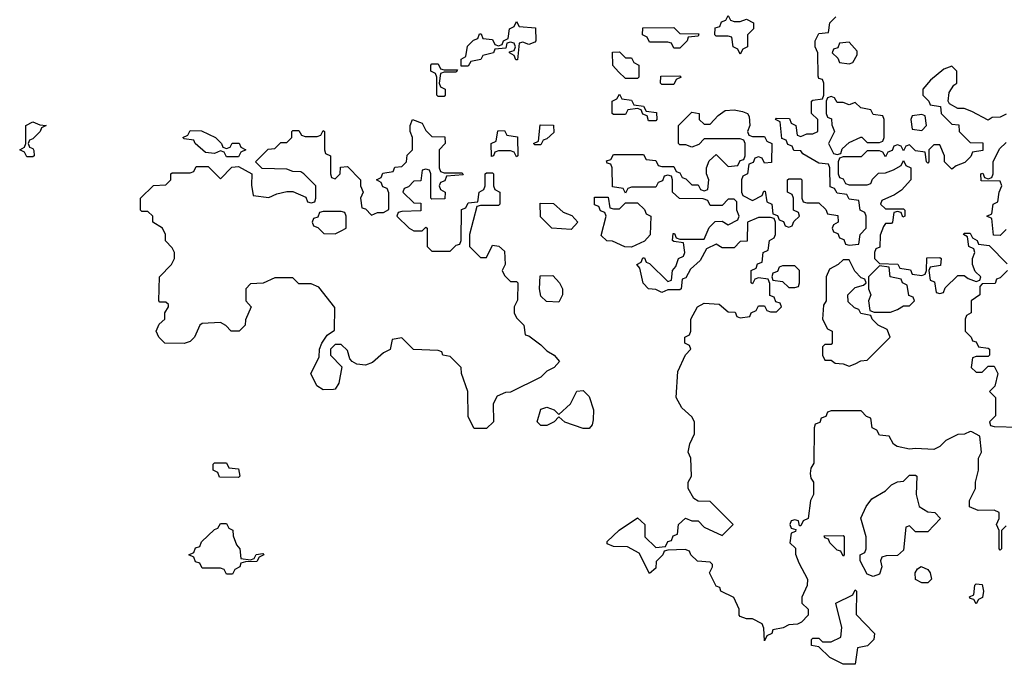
# Model space of a CAD drawing. Header units: inches. Extents: x 2701323 to 2964515, y 494916 to 722124.
# Tile 423 of 656: x 2835866 to 2839123, y 603468 to 605600. Entities that reach past the tile are written whole.
import ezdxf

# ---------------------------------------------------------------- set-up
doc = ezdxf.new("R2010")
doc.units = ezdxf.units.IN
doc.header["$MEASUREMENT"] = 0
doc.layers.add('C8630', color=7, linetype='Continuous')

msp = doc.modelspace()

# ---------------------------------------------------------------- linework, layer by layer
at = {"layer": 'C8630', "color": 2, "elevation": 2}
for points in [[(2839130, 603926), (2839114, 603910), (2839114, 603850), (2839110, 603846), (2839106, 603850), (2839106, 603910), (2839098, 603930), (2839106, 603950), (2839106, 603970), (2839090, 603978), (2839036.4, 603976.4), (2839008.4, 603988.4), (2839008, 604010), (2839028, 604050), (2839028, 604070), (2839038, 604110), (2839038, 604150), (2839048, 604170), (2839042, 604222), (2839016.4, 604236.4), (2839010, 604238), (2838991.3, 604228.7), (2838970, 604228), (2838930, 604208), (2838910, 604188), (2838890, 604178), (2838830, 604182), (2838810, 604179), (2838768.4, 604188.4), (2838756.4, 604196.4), (2838742, 604222), (2838710, 604226), (2838702, 604242), (2838686, 604250), (2838682, 604282), (2838667.3, 604287.3), (2838650, 604306), (2838550, 604306), (2838538, 604302), (2838532.7, 604287.3), (2838518, 604282), (2838512.7, 604267.3), (2838498, 604262), (2838494, 604250), (2838492.7, 604132.7), (2838483.6, 604116.4), (2838481, 604099), (2838483.5, 604083.5), (2838492, 604070), (2838492, 604030), (2838482, 604010), (2838474, 603950), (2838458, 603942), (2838450, 603926), (2838446, 603926), (2838442, 603942), (2838430, 603946), (2838418, 603942), (2838414, 603930), (2838418, 603918), (2838434, 603914), (2838432.7, 603907.3), (2838418, 603902), (2838414, 603870), (2838432, 603852), (2838432.7, 603832.7), (2838443.6, 603803.6), (2838472, 603750), (2838471.6, 603728.4), (2838454, 603690), (2838454, 603670), (2838474, 603650), (2838474, 603630), (2838452.7, 603607.3), (2838439.6, 603600.4), (2838410, 603598), (2838391.6, 603588.4), (2838358, 603582), (2838354, 603570), (2838338, 603562), (2838330, 603546), (2838327.3, 603587.3), (2838322, 603602), (2838290, 603618), (2838270, 603618), (2838250, 603626), (2838246, 603630), (2838246, 603650), (2838228.4, 603688.4), (2838186, 603710), (2838182, 603722), (2838170, 603726), (2838148, 603770), (2838158, 603790), (2838158, 603798), (2838150, 603806), (2838108.7, 603808.7), (2838086, 603830), (2838082, 603842), (2838067.3, 603847.3), (2838010, 603846), (2837998, 603842), (2837994, 603830), (2837972, 603808), (2837970, 603786), (2837950, 603768), (2837915.3, 603835.3), (2837876.4, 603856.4), (2837830, 603858), (2837810, 603866), (2837810, 603874), (2837848.9, 603911.1), (2837910, 603952), (2837934, 603930), (2837934, 603890), (2837970, 603854), (2838002, 603858), (2838010, 603874), (2838022, 603878), (2838027.3, 603892.7), (2838042, 603898), (2838046, 603930), (2838068.4, 603951.6), (2838090, 603942), (2838110, 603942), (2838130, 603922), (2838190, 603894), (2838226, 603930), (2838150, 604006), (2838110, 604008), (2838096.4, 604016.4), (2838078, 604050), (2838078, 604070), (2838088, 604090), (2838086, 604150), (2838078, 604170), (2838083.1, 604196.9), (2838098, 604230), (2838098, 604270), (2838090, 604286), (2838056.4, 604316.4), (2838038, 604350), (2838043.1, 604436.9), (2838068.4, 604491.6), (2838086, 604510), (2838082, 604522), (2838066, 604530), (2838066, 604550), (2838082, 604558), (2838086, 604570), (2838086, 604610), (2838108, 604650), (2838130, 604662), (2838179.6, 604659.6), (2838210, 604634), (2838232.7, 604632.7), (2838238, 604618), (2838250, 604614), (2838282, 604618), (2838286, 604630), (2838302, 604638), (2838310, 604654), (2838330, 604654), (2838338, 604638), (2838350, 604634), (2838370, 604634), (2838386, 604650), (2838382, 604662), (2838367.3, 604667.3), (2838362, 604682), (2838348, 604688), (2838347.3, 604727.3), (2838342, 604742), (2838310, 604746), (2838298, 604742), (2838290, 604726), (2838286, 604730), (2838286, 604770), (2838302, 604778), (2838307.3, 604792.7), (2838322, 604798), (2838326, 604830), (2838342, 604838), (2838346, 604870), (2838362, 604878), (2838366, 604890), (2838366, 604930), (2838362, 604942), (2838350, 604946), (2838310, 604946), (2838274, 604930), (2838272.7, 604867.3), (2838250, 604866), (2838230, 604846), (2838190, 604846), (2838170, 604858), (2838138, 604842), (2838116.9, 604803.1), (2838084.7, 604775.3), (2838070, 604746), (2838058, 604742), (2838054, 604710), (2838050, 604706), (2838010, 604706), (2837990, 604698), (2837970, 604708), (2837946, 604710), (2837928.4, 604728.4), (2837918, 604778), (2837908, 604790), (2837922, 604798), (2837927.3, 604812.7), (2837932.7, 604812.7), (2837938, 604798), (2837950, 604794), (2838010, 604734), (2838022, 604738), (2838026, 604770), (2838036.4, 604783.6), (2838046, 604810), (2838062, 604818), (2838066, 604830), (2838062, 604862), (2838030, 604866), (2838026, 604870), (2838027.3, 604892.7), (2838032.7, 604892.7), (2838038, 604878), (2838050, 604874), (2838130, 604874), (2838147.3, 604912.7), (2838167.3, 604932.7), (2838190, 604934), (2838210, 604922), (2838242, 604938), (2838246, 604950), (2838238, 604970), (2838238, 604998), (2838230, 605006), (2838210, 605006), (2838190, 604986), (2838150, 604986), (2838142, 605002), (2838127.3, 605007.3), (2838048.4, 605008.4), (2838026, 605030), (2838026, 605070), (2838022, 605082), (2838010, 605086), (2837998, 605082), (2837992.7, 605067.3), (2837978, 605062), (2837970, 605046), (2837890, 605046), (2837878, 605042), (2837870, 605026), (2837862, 605042), (2837827.3, 605047.3), (2837826, 605110), (2837822, 605122), (2837810, 605126), (2837807.3, 605132.7), (2837822, 605138), (2837830, 605154), (2837930, 605154), (2837938, 605138), (2837970, 605134), (2837978, 605118), (2837990, 605114), (2838030, 605114), (2838038, 605098), (2838050, 605094), (2838058, 605078), (2838070, 605074), (2838090, 605054), (2838110, 605054), (2838118, 605038), (2838130, 605034), (2838142, 605038), (2838146, 605070), (2838138, 605090), (2838138, 605110), (2838147.3, 605132.7), (2838170, 605154), (2838210, 605114), (2838242, 605118), (2838250, 605134), (2838262, 605138), (2838266, 605150), (2838266, 605190), (2838262, 605202), (2838250, 605206), (2838130, 605206), (2838112.7, 605187.3), (2838090, 605178), (2838070, 605186), (2838050, 605186), (2838046, 605190), (2838046, 605250), (2838090, 605294), (2838114, 605290), (2838114, 605270), (2838130, 605254), (2838150, 605254), (2838176.4, 605283.6), (2838200.4, 605299.6), (2838230, 605302), (2838256.9, 605296.9), (2838274, 605290), (2838279.6, 605279.6), (2838282, 605250), (2838274, 605230), (2838278, 605218), (2838290, 605214), (2838330, 605214), (2838338, 605198), (2838354, 605190), (2838352.7, 605127.3), (2838330, 605126), (2838322, 605142), (2838310, 605146), (2838298, 605142), (2838292.7, 605127.3), (2838278, 605122), (2838274, 605090), (2838258, 605082), (2838254, 605070), (2838254, 605030), (2838258, 605018), (2838290, 605002), (2838322, 605018), (2838327.3, 605032.7), (2838332.7, 605032.7), (2838338, 604998), (2838354, 604990), (2838358, 604958), (2838372.7, 604952.7), (2838378, 604938), (2838392.7, 604932.7), (2838398, 604918), (2838410, 604914), (2838422, 604918), (2838427.3, 604932.7), (2838446, 604950), (2838442, 604962), (2838426, 604970), (2838426, 605010), (2838422, 605022), (2838406, 605030), (2838406, 605070), (2838410, 605074), (2838450, 605074), (2838454, 605070), (2838454, 605010), (2838458, 604998), (2838470, 604994), (2838510, 604994), (2838532.7, 604972.7), (2838538, 604958), (2838572.7, 604952.7), (2838574, 604930), (2838558, 604922), (2838554, 604910), (2838558, 604898), (2838572.7, 604892.7), (2838578, 604878), (2838592.7, 604872.7), (2838598, 604858), (2838610, 604854), (2838642, 604858), (2838646, 604890), (2838666, 604910), (2838666, 604950), (2838662, 604962), (2838646, 604970), (2838642, 605002), (2838610, 605006), (2838602, 605022), (2838570, 605026), (2838562, 605042), (2838547.3, 605047.3), (2838546, 605110), (2838542, 605122), (2838510, 605126), (2838456.4, 605156.4), (2838450, 605166), (2838427.3, 605167.3), (2838422, 605182), (2838407.3, 605187.3), (2838402, 605202), (2838387.3, 605207.3), (2838382, 605262), (2838366, 605270), (2838370, 605274), (2838412.7, 605272.7), (2838418, 605258), (2838434, 605250), (2838438, 605218), (2838450, 605214), (2838470, 605222), (2838490, 605222), (2838506, 605230), (2838506, 605270), (2838486, 605290), (2838486, 605330), (2838490, 605334), (2838522, 605338), (2838526, 605350), (2838526, 605390), (2838522, 605402), (2838510, 605406), (2838507.3, 605412.7), (2838506, 605490), (2838498, 605510), (2838498, 605530), (2838510, 605554), (2838542, 605558), (2838546, 605590), (2838566, 605610)], [(2839130, 605288), (2839110, 605278), (2839083.6, 605276.4), (2839070, 605268), (2839016.4, 605296.4), (2838990, 605306), (2838970, 605306), (2838942, 605322), (2838938, 605330), (2838940.4, 605359.6), (2838956.4, 605383.6), (2838966, 605390), (2838966, 605430), (2838950, 605446), (2838923.6, 605436.4), (2838879.6, 605400.4), (2838854, 605370), (2838854, 605350), (2838874, 605330), (2838878, 605318), (2838912.7, 605312.7), (2838914, 605290), (2838950, 605254), (2838972.7, 605252.7), (2838974, 605230), (2839010, 605194), (2839052.7, 605192.7), (2839052.7, 605167.3), (2839018, 605162), (2839012.7, 605147.3), (2838992.7, 605127.3), (2838963.6, 605116.4), (2838950, 605106), (2838926, 605130), (2838926, 605150), (2838910, 605186), (2838890, 605186), (2838874, 605170), (2838874, 605130), (2838870, 605126), (2838866, 605130), (2838862, 605162), (2838830, 605166), (2838810, 605186), (2838798, 605182), (2838790, 605166), (2838782, 605182), (2838770, 605186), (2838758, 605182), (2838752.7, 605167.3), (2838738, 605162), (2838730, 605146), (2838722, 605162), (2838710, 605166), (2838670, 605166), (2838650, 605146), (2838590, 605146), (2838578, 605142), (2838574, 605130), (2838574, 605090), (2838578, 605078), (2838590, 605074), (2838598, 605058), (2838610, 605054), (2838670, 605054), (2838682, 605058), (2838687.3, 605072.7), (2838707.3, 605092.7), (2838730, 605094), (2838756.4, 605103.6), (2838782, 605118), (2838790, 605134), (2838798, 605118), (2838814, 605110), (2838814, 605070), (2838783.6, 605036.4), (2838759.6, 605020.4), (2838718, 605002), (2838714, 604990), (2838730, 604974), (2838790, 604974), (2838794, 604970), (2838794, 604950), (2838787.3, 604947.3), (2838782, 604962), (2838770, 604966), (2838758, 604962), (2838754, 604930), (2838750, 604926), (2838730, 604926), (2838723.6, 604916.4), (2838712.7, 604887.3), (2838712, 604848), (2838698, 604842), (2838694, 604830), (2838694, 604810), (2838710, 604794), (2838771.6, 604791.6), (2838778, 604778), (2838812.7, 604772.7), (2838818, 604758), (2838850, 604754), (2838862, 604758), (2838866, 604770), (2838867.3, 604812.7), (2838910, 604814), (2838914, 604810), (2838912.7, 604787.3), (2838878, 604782), (2838874, 604770), (2838878, 604738), (2838892.7, 604732.7), (2838898, 604698), (2838910, 604694), (2838922, 604698), (2838927.3, 604712.7), (2838970, 604754), (2838990, 604754), (2839003.6, 604743.6), (2839030, 604734), (2839042, 604738), (2839046, 604750), (2839027.3, 604767.3), (2839018, 604790), (2839018, 604810), (2839026, 604830), (2839022, 604842), (2839006, 604850), (2839002, 604882), (2838988, 604890), (2838990, 604894), (2839010, 604894), (2839018, 604878), (2839034, 604870), (2839038, 604858), (2839072.7, 604852.7), (2839132.7, 604792.7)], [(2839130, 604906), (2839110, 604886), (2839087.3, 604887.3), (2839082, 604942), (2839066, 604950), (2839082, 604958), (2839086, 604990), (2839102, 604998), (2839106, 605030), (2839115.3, 605050), (2839110, 605066), (2839047.3, 605067.3), (2839046, 605090), (2839052.7, 605092.7), (2839058, 605078), (2839070, 605074), (2839082, 605078), (2839086, 605090), (2839086, 605130), (2839107.3, 605172.7), (2839130, 605194)], [(2839134, 604770), (2839110, 604746), (2839098, 604742), (2839092.7, 604727.3), (2839050, 604726), (2839042, 604718), (2839042, 604690), (2839014, 604670), (2839014, 604630), (2838998, 604622), (2838994, 604610), (2838994, 604570), (2839014, 604550), (2839018, 604538), (2839030, 604534), (2839038, 604518), (2839070, 604514), (2839074, 604510), (2839074, 604490), (2839070, 604486), (2839030, 604486), (2839018, 604482), (2839014, 604450), (2839030, 604434), (2839050, 604434), (2839070, 604454), (2839090, 604454), (2839102, 604430), (2839091.6, 604388.4), (2839074, 604370), (2839094, 604350), (2839094, 604290), (2839074, 604270), (2839078, 604258), (2839090, 604254), (2839170, 604252)]]:
    msp.add_lwpolyline(points, dxfattribs=at)
for points in [[(2838230, 605594), (2838250, 605594), (2838270, 605602), (2838294, 605590), (2838294, 605570), (2838274, 605550), (2838274, 605510), (2838258, 605502), (2838250, 605486), (2838242, 605502), (2838226, 605510), (2838222, 605542), (2838210, 605546), (2838170, 605546), (2838166, 605550), (2838167.3, 605572.7), (2838182, 605578), (2838187.3, 605592.7), (2838202, 605598), (2838210, 605614), (2838218, 605598)], [(2837550, 605518), (2837530, 605526), (2837518, 605522), (2837512.7, 605467.3), (2837507.3, 605467.3), (2837502, 605482), (2837486, 605490), (2837486, 605494), (2837502, 605498), (2837506, 605510), (2837502, 605522), (2837490, 605526), (2837478, 605522), (2837474, 605506), (2837438, 605502), (2837434, 605490), (2837398, 605482), (2837391.3, 605468.7), (2837358, 605462), (2837350, 605446), (2837326, 605446), (2837326, 605470), (2837342, 605478), (2837347.3, 605512.7), (2837367.3, 605532.7), (2837382, 605538), (2837387.3, 605552.7), (2837392.7, 605552.7), (2837398, 605538), (2837430, 605534), (2837438, 605518), (2837450, 605514), (2837462, 605518), (2837466, 605530), (2837482, 605538), (2837486, 605570), (2837502, 605578), (2837510, 605594), (2837518, 605578), (2837572.7, 605572.7), (2837574, 605530), (2837570, 605526)], [(2838030, 605506), (2838022, 605522), (2838010, 605526), (2837950, 605526), (2837942, 605542), (2837926, 605550), (2837927.3, 605572.7), (2838030, 605574), (2838050, 605554), (2838112.7, 605552.7), (2838110, 605546), (2838078, 605542), (2838074, 605530), (2838050, 605506)], [(2838610, 605526), (2838578, 605522), (2838572.7, 605507.3), (2838558, 605502), (2838554, 605490), (2838572.7, 605472.7), (2838578, 605458), (2838610, 605454), (2838622, 605458), (2838636.4, 605483.6), (2838636.4, 605496.4)], [(2837870, 605474), (2837890, 605474), (2837898, 605458), (2837914, 605450), (2837914, 605410), (2837910, 605406), (2837870, 605406), (2837847.3, 605427.3), (2837828.4, 605448.4), (2837827.3, 605492.7), (2837850, 605494)], [(2837270, 605434), (2837314, 605434), (2837310, 605426), (2837270, 605426), (2837258, 605422), (2837254, 605390), (2837258, 605378), (2837274, 605370), (2837274, 605350), (2837270, 605346), (2837250, 605346), (2837246, 605350), (2837246, 605410), (2837242, 605422), (2837226, 605430), (2837226, 605450), (2837230, 605454), (2837250, 605454), (2837258, 605438)], [(2837990, 605386), (2837986, 605390), (2837987.3, 605412.7), (2838050, 605414), (2838054, 605410), (2838038, 605402), (2838030, 605386)], [(2837946, 605266), (2837942, 605282), (2837927.3, 605287.3), (2837922, 605302), (2837910, 605306), (2837878, 605302), (2837870, 605286), (2837830, 605286), (2837826, 605290), (2837826, 605330), (2837842, 605338), (2837850, 605354), (2837858, 605338), (2837890, 605334), (2837898, 605318), (2837930, 605314), (2837938, 605298), (2837972.7, 605292.7), (2837974, 605270), (2837970, 605266)], [(2838550, 605346), (2838538, 605342), (2838534, 605330), (2838534, 605290), (2838538, 605278), (2838551.6, 605271.6), (2838552.7, 605252.7), (2838562, 605230), (2838542, 605190), (2838558, 605158), (2838570, 605154), (2838582, 605158), (2838587.3, 605172.7), (2838610, 605194), (2838648.4, 605211.6), (2838651.6, 605211.6), (2838670, 605194), (2838710, 605194), (2838722, 605198), (2838726, 605210), (2838726, 605270), (2838722, 605282), (2838690, 605286), (2838682, 605302), (2838648.4, 605308.4), (2838630, 605326), (2838610, 605318), (2838590, 605326), (2838570, 605326), (2838562, 605342)], [(2838850, 605286), (2838818, 605282), (2838814, 605270), (2838818, 605238), (2838850, 605234), (2838866, 605250), (2838862, 605282)], [(2835890, 605146), (2835882, 605162), (2835866, 605170), (2835882, 605178), (2835886, 605190), (2835886, 605250), (2835910, 605262), (2835932.7, 605252.7), (2835954, 605250), (2835938, 605242), (2835934, 605230), (2835910, 605206), (2835898, 605202), (2835894, 605190), (2835898, 605178), (2835910, 605174), (2835912.7, 605167.3), (2835914, 605150), (2835910, 605146)], [(2837270, 605094), (2837330, 605094), (2837332.7, 605087.3), (2837278, 605082), (2837272.7, 605067.3), (2837258, 605062), (2837254, 605050), (2837258, 605038), (2837274, 605030), (2837272.7, 605007.3), (2837230, 605006), (2837226, 605010), (2837226, 605090), (2837222, 605102), (2837210, 605106), (2837198, 605102), (2837192.7, 605067.3), (2837170, 605066), (2837152.7, 605047.3), (2837138, 605042), (2837134, 605030), (2837170, 604994), (2837192.7, 604992.7), (2837192.7, 604967.3), (2837130, 604966), (2837118, 604962), (2837114, 604950), (2837154, 604910), (2837170, 604902), (2837198, 604902), (2837210, 604914), (2837214, 604910), (2837214, 604850), (2837230, 604834), (2837290, 604834), (2837310, 604854), (2837322, 604858), (2837326, 604870), (2837327.3, 604972.7), (2837342, 604978), (2837350, 604994), (2837382, 604998), (2837386, 605030), (2837402, 605038), (2837406, 605050), (2837406, 605090), (2837410, 605094), (2837430, 605094), (2837434, 605090), (2837434, 605050), (2837438, 605038), (2837454, 605030), (2837454, 604990), (2837450, 604986), (2837390, 604986), (2837378, 604982), (2837354, 604890), (2837354, 604850), (2837390, 604814), (2837410, 604814), (2837430, 604854), (2837451.3, 604851.3), (2837470, 604834), (2837472, 604790), (2837462, 604770), (2837470, 604754), (2837490, 604734), (2837510, 604734), (2837514, 604730), (2837512.7, 604672.7), (2837502, 604650), (2837502, 604630), (2837510, 604614), (2837534, 604590), (2837538, 604558), (2837550, 604554), (2837590, 604524.7), (2837610, 604504.7), (2837634, 604490), (2837652, 604470), (2837634, 604450), (2837610, 604438), (2837590, 604418), (2837490, 604368), (2837472.7, 604367.3), (2837445.4, 604354.6), (2837432, 604330), (2837434, 604270), (2837410, 604248), (2837370, 604248), (2837350, 604286), (2837348.7, 604370), (2837328, 604430), (2837326, 604450), (2837290, 604486), (2837266, 604490), (2837262, 604502), (2837250, 604506), (2837168.7, 604508.7), (2837130, 604548), (2837098, 604542), (2837091.1, 604508.9), (2837070, 604498), (2837033.4, 604466.6), (2837010, 604457.2), (2836981.2, 604461.2), (2836966, 604470), (2836958, 604478), (2836950, 604506), (2836930, 604526), (2836910, 604526), (2836894, 604510), (2836894, 604490), (2836932, 604452), (2836922, 604398), (2836910, 604378), (2836903.6, 604376.4), (2836870, 604375.3), (2836849.1, 604389.1), (2836828.7, 604430), (2836856.4, 604483.6), (2836858, 604510), (2836866, 604530), (2836883.1, 604556.9), (2836907.3, 604572.7), (2836908.4, 604648.4), (2836855.3, 604715.3), (2836830, 604726), (2836790, 604726), (2836770, 604746), (2836710, 604746), (2836671.6, 604728.4), (2836630, 604726), (2836614, 604710), (2836614, 604670), (2836632, 604650), (2836612.7, 604607.3), (2836612, 604590), (2836592, 604570), (2836566, 604570), (2836548.4, 604588.4), (2836530, 604598), (2836470, 604595.3), (2836462, 604590), (2836444.7, 604550), (2836430, 604535.3), (2836410, 604528.7), (2836346, 604530), (2836326, 604550), (2836318, 604570), (2836327.3, 604592.7), (2836346, 604610), (2836346, 604630), (2836358, 604650), (2836358, 604658), (2836350, 604666), (2836330, 604666), (2836326, 604670), (2836328, 604750), (2836368, 604790), (2836378, 604810), (2836378, 604830), (2836370, 604846), (2836348.7, 604868.7), (2836348, 604890), (2836338, 604910), (2836306, 604930), (2836306, 604950), (2836290, 604966), (2836270, 604966), (2836266, 604970), (2836266, 605010), (2836308.4, 605051.6), (2836350, 605054), (2836366, 605070), (2836366, 605090), (2836370, 605094), (2836430, 605094), (2836442, 605098), (2836450, 605114), (2836490, 605114), (2836530, 605074), (2836567.3, 605112.7), (2836590, 605114), (2836634, 605090), (2836632.7, 605052.7), (2836638, 605018), (2836690, 605012), (2836716.4, 605023.6), (2836750, 605032), (2836770, 605032), (2836812.7, 605012.7), (2836818, 604998), (2836830, 604994), (2836842, 604998), (2836846, 605010), (2836846, 605050), (2836806, 605090), (2836796.4, 605096.4), (2836770, 605098), (2836750, 605106), (2836668, 605108), (2836646, 605130), (2836688.4, 605171.6), (2836710, 605174), (2836730, 605194), (2836750, 605194), (2836766, 605210), (2836766, 605230), (2836770, 605234), (2836790, 605234), (2836798, 605218), (2836810, 605214), (2836850, 605214), (2836862, 605218), (2836870, 605234), (2836874, 605230), (2836874, 605170), (2836878, 605158), (2836894, 605150), (2836894, 605090), (2836898, 605078), (2836910, 605074), (2836926, 605090), (2836927.3, 605112.7), (2836950, 605114), (2836994, 605070), (2836994, 605050), (2837002, 605030), (2836994, 605010), (2836998, 604978), (2837010, 604974), (2837030, 604954), (2837050, 604962), (2837070, 604962), (2837087.3, 604972.7), (2837087.3, 605027.3), (2837082, 605042), (2837067.3, 605047.3), (2837062, 605062), (2837046, 605070), (2837062, 605078), (2837067.3, 605092.7), (2837102, 605098), (2837107.3, 605112.7), (2837130, 605114), (2837146, 605130), (2837148.4, 605151.6), (2837166, 605170), (2837166, 605210), (2837158, 605230), (2837158, 605250), (2837166, 605270), (2837198, 605258), (2837210, 605234), (2837230, 605214), (2837272.7, 605212.7), (2837274, 605190), (2837254, 605170), (2837254, 605110), (2837258, 605098)], [(2837570, 605186), (2837566, 605190), (2837582, 605198), (2837587.3, 605252.7), (2837631.6, 605251.6), (2837632.7, 605227.3), (2837610, 605206), (2837598, 605202), (2837590, 605186)], [(2836550, 605174), (2836562, 605178), (2836568.4, 605191.6), (2836591.6, 605191.6), (2836598, 605178), (2836614, 605170), (2836598, 605162), (2836590, 605146), (2836550, 605146), (2836542, 605162), (2836530, 605166), (2836510, 605158), (2836480.4, 605160.4), (2836446, 605190), (2836442, 605202), (2836410, 605206), (2836406, 605210), (2836422, 605218), (2836430, 605234), (2836467.3, 605232.7), (2836514, 605210), (2836534, 605190), (2836538, 605178)], [(2837510, 605146), (2837502, 605162), (2837490, 605166), (2837450, 605166), (2837438, 605162), (2837434, 605150), (2837427.3, 605147.3), (2837426, 605190), (2837442, 605198), (2837447.3, 605232.7), (2837470, 605234), (2837478, 605218), (2837512.7, 605212.7), (2837514, 605150)], [(2837690, 604906), (2837626, 604910), (2837588.4, 604948.4), (2837587.3, 604992.7), (2837631.6, 604991.6), (2837663.6, 604963.6), (2837692.7, 604952.7), (2837712, 604930)], [(2837830, 604974), (2837850, 604974), (2837870, 604994), (2837910, 604994), (2837932.7, 604972.7), (2837938, 604958), (2837954, 604950), (2837951.6, 604888.4), (2837932.7, 604867.3), (2837890, 604848), (2837868.4, 604848.4), (2837827.3, 604867.3), (2837808.4, 604868.4), (2837790, 604886), (2837806, 604950), (2837802, 604962), (2837787.3, 604967.3), (2837782, 604982), (2837767.3, 604987.3), (2837767.3, 605012.7), (2837812.7, 605012.7), (2837818, 604978)], [(2836930, 604966), (2836870, 604966), (2836858, 604962), (2836852.7, 604947.3), (2836838, 604942), (2836834, 604930), (2836838, 604918), (2836852.7, 604912.7), (2836872.7, 604892.7), (2836910, 604892), (2836930, 604902), (2836946, 604910), (2836946, 604950), (2836942, 604962)], [(2838610, 604806), (2838590, 604806), (2838574, 604790), (2838544.7, 604775.3), (2838534, 604750), (2838534, 604670), (2838524.7, 604655.3), (2838522, 604610), (2838538, 604578), (2838554, 604570), (2838554, 604530), (2838550, 604526), (2838530, 604526), (2838522, 604518), (2838522, 604490), (2838530, 604474), (2838550, 604474), (2838563.6, 604463.6), (2838590, 604462), (2838610, 604454), (2838630, 604462), (2838648.4, 604471.6), (2838670, 604474), (2838746, 604550), (2838735.3, 604575.3), (2838706, 604590), (2838686, 604610), (2838682, 604622), (2838648.4, 604628.4), (2838642, 604642), (2838627.3, 604647.3), (2838607.3, 604667.3), (2838606, 604690), (2838630, 604714), (2838658, 604722), (2838666, 604730), (2838662, 604742), (2838650, 604746), (2838628.7, 604768.7)], [(2838430, 604786), (2838390, 604786), (2838378, 604782), (2838372.7, 604767.3), (2838358, 604762), (2838354, 604750), (2838358, 604738), (2838390, 604734), (2838410, 604714), (2838430, 604714), (2838442, 604718), (2838446, 604730), (2838446, 604770)], [(2838710, 604786), (2838674, 604750), (2838674, 604710), (2838682, 604690), (2838674, 604670), (2838678, 604638), (2838692.7, 604632.7), (2838747.3, 604632.7), (2838770, 604642), (2838790, 604654), (2838810, 604654), (2838826, 604670), (2838822, 604682), (2838807.3, 604687.3), (2838802, 604722), (2838786, 604730), (2838782, 604742), (2838746, 604750), (2838742, 604782)], [(2837650, 604666), (2837608.4, 604668.4), (2837590, 604686), (2837586, 604710), (2837587.3, 604752.7), (2837630, 604754), (2837652, 604730), (2837662, 604710), (2837662, 604690)], [(2837730, 604248), (2837668.9, 604268.9), (2837650, 604286), (2837634, 604270), (2837610, 604258), (2837590, 604258), (2837578, 604270), (2837590, 604312), (2837610, 604318), (2837634, 604310), (2837650, 604294), (2837688, 604330), (2837708.9, 604371.1), (2837730, 604374), (2837750, 604354), (2837764.7, 604310), (2837763.6, 604276.4), (2837759.6, 604260.4), (2837750, 604248)], [(2836590, 604086), (2836527.3, 604087.3), (2836522, 604102), (2836506, 604110), (2836506, 604130), (2836510, 604134), (2836550, 604134), (2836558, 604118), (2836590, 604114), (2836594, 604090)], [(2838830, 603906), (2838810, 603926), (2838798, 603922), (2838790, 603846), (2838770, 603828), (2838732.7, 603827.3), (2838718, 603822), (2838714, 603810), (2838718, 603790), (2838710, 603766), (2838690, 603758), (2838670, 603766), (2838646, 603810), (2838646, 603830), (2838662, 603838), (2838666, 603850), (2838666, 603890), (2838648.4, 603951.6), (2838666, 603990), (2838684.7, 604015.3), (2838730, 604042), (2838750, 604062), (2838770, 604072), (2838790, 604074), (2838810, 604094), (2838830, 604094), (2838834, 604090), (2838832, 604030), (2838842, 603990), (2838870, 603972), (2838894, 603970), (2838912, 603950), (2838870, 603906)], [(2836630, 603814), (2836642, 603818), (2836648.4, 603831.6), (2836670, 603834), (2836674, 603830), (2836658, 603822), (2836650, 603808), (2836612.7, 603807.3), (2836598, 603802), (2836594, 603790), (2836578, 603782), (2836570, 603766), (2836550, 603766), (2836542, 603782), (2836530, 603786), (2836470, 603786), (2836462, 603802), (2836447.3, 603807.3), (2836442, 603822), (2836426, 603830), (2836442, 603838), (2836447.3, 603852.7), (2836462, 603858), (2836467.3, 603872.7), (2836510, 603914), (2836522, 603918), (2836530, 603934), (2836550, 603934), (2836558, 603918), (2836571.6, 603911.6), (2836572.7, 603892.7), (2836583.6, 603863.6), (2836594, 603850), (2836598, 603818)], [(2838590, 603826), (2838582, 603842), (2838570, 603846), (2838546, 603870), (2838542, 603882), (2838530, 603886), (2838527.3, 603892.7), (2838590, 603894), (2838594, 603890), (2838594, 603830)], [(2838850, 603738), (2838829, 603749), (2838828, 603770), (2838836.4, 603783.6), (2838848.4, 603791.6), (2838870, 603782), (2838878, 603770), (2838882, 603750), (2838870, 603738)], [(2839030, 603668), (2839022, 603682), (2839010, 603686), (2839008.4, 603691.6), (2839022, 603698), (2839026, 603730), (2839030, 603734), (2839050, 603732), (2839054, 603710), (2839051.6, 603688.4), (2839038, 603682)], [(2838590, 603468), (2838546, 603490), (2838510, 603526), (2838486, 603530), (2838486, 603550), (2838490, 603554), (2838510, 603554), (2838522, 603542), (2838550, 603542), (2838582, 603558), (2838586, 603590), (2838566, 603670), (2838622, 603698), (2838630, 603714), (2838634, 603710), (2838632.7, 603632.7), (2838694, 603570), (2838692, 603550), (2838671.1, 603528.9), (2838638, 603522), (2838630, 603468)]]:
    msp.add_lwpolyline(points, close=True, dxfattribs=at)

doc.saveas('drawing.dxf')
